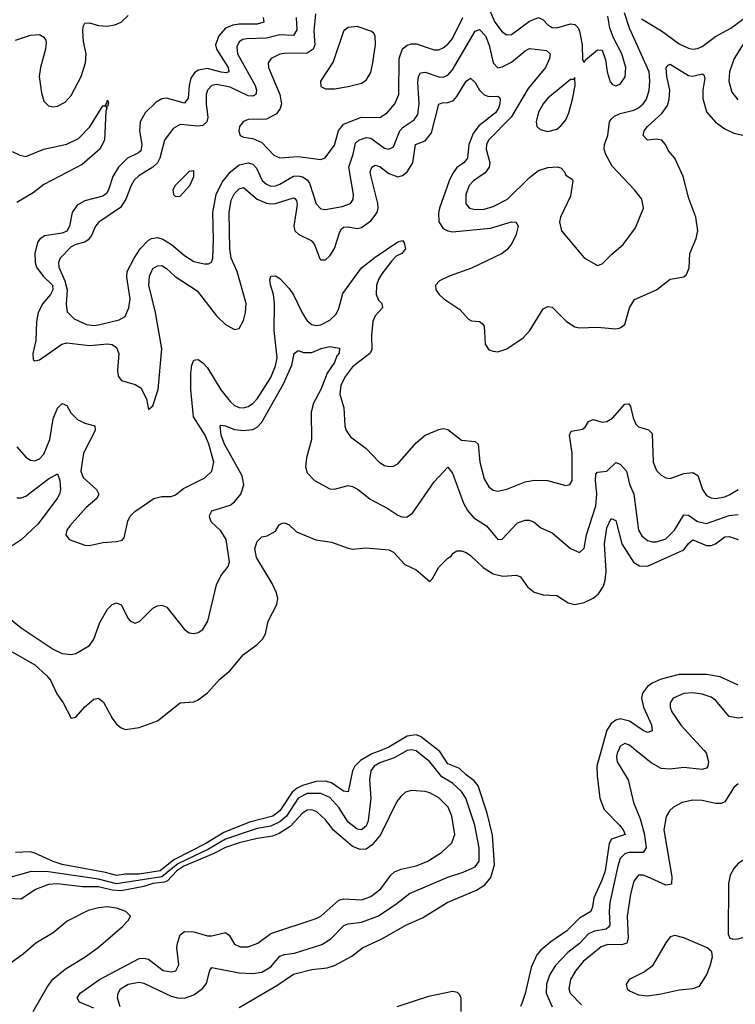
# Model space of a CAD drawing. Header units: inches. Extents: x 1843162 to 1959474, y 907081 to 1016326.
# Tile 385 of 656: x 1900363 to 1903517, y 958881 to 963220. Entities that reach past the tile are written whole.
import ezdxf

# ---------------------------------------------------------------- set-up
doc = ezdxf.new("R2010")
doc.units = ezdxf.units.IN
doc.header["$MEASUREMENT"] = 0
doc.layers.add('B9905', color=7, linetype='Continuous')
doc.layers.add('B9906', color=7, linetype='Continuous')

msp = doc.modelspace()

# ---------------------------------------------------------------- linework, layer by layer
at = {"layer": 'B9905', "color": 5}
for points, elevation in [([(1902072.6, 960000), (1902070, 959999.5), (1902012.9, 959967.1), (1901950, 959945.6), (1901925, 959930), (1901910.7, 959910), (1901904.6, 959870), (1901911.2, 959790), (1901899.3, 959690), (1901890, 959666.4), (1901870, 959650.5), (1901850, 959652.8), (1901810, 959683.2), (1901770, 959748.9), (1901730, 959792.2), (1901690, 959810.8), (1901630, 959810.6), (1901589.7, 959790.3), (1901538.2, 959710), (1901510, 959684.8), (1901470, 959666.1), (1901410, 959656.3), (1901270, 959608.4), (1901194.7, 959565.3), (1901060.5, 959499.5), (1900990, 959442.3), (1900790, 959412.2), (1900710, 959432.9), (1900490, 959465.5), (1900412.9, 959467.1), (1900288.7, 959431.3)], 460), ([(1901954.5, 960000), (1901915.2, 959984.8), (1901864.4, 959955.6), (1901839.3, 959930), (1901830.4, 959910), (1901810, 959816.9), (1901790, 959820.5), (1901737.5, 959857.5), (1901710, 959864.2), (1901670, 959862.4), (1901610, 959845.3), (1901585.8, 959834.2), (1901564.1, 959815.9), (1901510, 959734.3), (1901477.9, 959710), (1901376.4, 959683.6), (1901262, 959638), (1901183.7, 959590), (1901042, 959518), (1900981.5, 959470), (1900890, 959455.3), (1900830, 959454.8), (1900790, 959448.3), (1900741.6, 959461.6), (1900550, 959497.9), (1900510.6, 959510), (1900430, 959547.8), (1900410, 959552.8), (1900344, 959550)], 440), ([(1900805.4, 958870), (1900793.8, 958910), (1900797, 958930), (1900807.4, 958950), (1900841.3, 958970), (1900890, 958978.8), (1900910, 958974), (1901030, 958917.7), (1901059.1, 958910), (1901090, 958908.8), (1901130, 958922.9), (1901169.3, 958950.7), (1901186.8, 958973.2), (1901201.4, 959030), (1901210, 959042.6), (1901330, 959020.1), (1901390, 959017.3), (1901430, 959023.1), (1901470, 959046.1), (1901510, 959093.6), (1901530, 959100.8), (1901573.7, 959106.3), (1901695.1, 959144.9), (1901734.6, 959170), (1901791.1, 959228.9), (1901810, 959235.6), (1901870, 959242.9), (1901941.8, 959270), (1902019.7, 959320.3), (1902081, 959370), (1902250, 959442), (1902317.2, 959462.8), (1902370, 959486.9), (1902387.5, 959512.5), (1902387.6, 959570), (1902368.8, 959670), (1902329.1, 959790), (1902310, 959819.1), (1902270, 959855.1), (1902224, 959884), (1902171, 959950), (1902110, 959998.5), (1902103.6, 960000)], 460), ([(1901330, 958867.7), (1901496.4, 958963.6), (1901570, 959013.2), (1901650, 959034.7), (1901718.4, 959041.6), (1901750, 959052.3), (1901826.6, 959093.4), (1901873.5, 959130), (1901958.5, 959170), (1902065.1, 959230), (1902137.5, 959262.5), (1902246.4, 959330), (1902376.2, 959383.8), (1902412.6, 959407.4), (1902440, 959440), (1902455.6, 959495.6), (1902446.6, 959626.6), (1902422.8, 959722.8), (1902383.5, 959843.5), (1902365.8, 959865.8), (1902330, 959892.2), (1902300.9, 959920.9), (1902250, 959941.6), (1902214.9, 959994.9), (1902208.5, 960000)], 440), ([(1902925.9, 960000), (1902906.5, 959930), (1902907.3, 959887.3), (1902919, 959790), (1902939.4, 959739.4), (1903007, 959670), (1903023.2, 959650), (1903030.8, 959630), (1902971.6, 959608.4), (1902960.3, 959590), (1902942.6, 959470), (1902930, 959430.6), (1902892.8, 959350), (1902887, 959310), (1902879.4, 959290), (1902830, 959260.2), (1902775, 959205), (1902704, 959156), (1902660, 959120), (1902641.5, 959098.5), (1902617.4, 959042.6), (1902590.9, 958929.1), (1902575.3, 958884.7), (1902570, 958872)], 440), ([(1903001.3, 960000), (1902996.8, 959990), (1902993.7, 959970), (1902996.8, 959950), (1903044, 959870), (1903067.8, 959770), (1903098.1, 959698.1), (1903115.1, 959635.1), (1903124, 959570), (1903110.5, 959549.5), (1903047.2, 959550), (1903030, 959544.4), (1903010, 959523.7), (1902998.5, 959490), (1902964.4, 959330), (1902960.5, 959290), (1902963.8, 959230), (1902958.6, 959221.4), (1902947.1, 959212.9), (1902896.3, 959203.7), (1902870, 959191.2), (1902830, 959149.4), (1902779.2, 959110), (1902722.9, 959050), (1902698.5, 959010), (1902684.2, 958970), (1902683.6, 958930), (1902709.7, 958869.7)], 460), ([(1903379.2, 960000), (1903388.4, 959990), (1903398.2, 959950), (1903395.2, 959930), (1903390, 959922), (1903370, 959916.2), (1903290, 959924.6), (1903230, 959917.7), (1903190, 959921), (1903145.5, 959945.5), (1903078.7, 960000)], 460), ([(1900690, 958864.6), (1900627.1, 958890), (1900615.8, 958910), (1900629.9, 958930), (1900714.7, 958990), (1900890, 959082.9), (1900910, 959084.7), (1900930, 959080.3), (1900995.3, 959030), (1901030, 959023.7), (1901051, 959029), (1901064.7, 959055.3), (1901055.8, 959130), (1901058.9, 959150), (1901070, 959186.7), (1901090, 959202), (1901130, 959200.9), (1901190, 959183), (1901210, 959182.3), (1901270, 959198), (1901286, 959186), (1901310, 959146.2), (1901335, 959135), (1901370, 959134.3), (1901412.3, 959150), (1901470, 959193.1), (1901670, 959259.6), (1901690, 959270.2), (1901770, 959339.4), (1901790, 959345.6), (1901870, 959341.4), (1901910, 959356.2), (1901954.1, 959390), (1901998.2, 959450), (1902014.8, 959465.2), (1902043.6, 959476.4), (1902110, 959490.8), (1902158.5, 959510), (1902222, 959550), (1902267.3, 959592.7), (1902280.5, 959630), (1902267.7, 959710), (1902251.1, 959750), (1902210, 959791.2), (1902170, 959812.8), (1902150, 959818.3), (1902090, 959824.1), (1902063.6, 959816.4), (1902042.5, 959797.5), (1902025.8, 959774.2), (1901952.7, 959627.3), (1901916.6, 959583.4), (1901890, 959564.9), (1901862.9, 959562.9), (1901830, 959576.4), (1901746.9, 959646.9), (1901710, 959694.2), (1901671.8, 959730), (1901650, 959738.3), (1901630, 959737), (1901610, 959724.1), (1901554.7, 959665.3), (1901506.7, 959633.3), (1901477.8, 959622.2), (1901410, 959611.8), (1901330, 959592.4), (1901270, 959572.3), (1901216.1, 959543.9), (1901086, 959490), (1901055.7, 959470), (1901014.8, 959425.2), (1901001.2, 959418.8), (1900950, 959413.3), (1900910, 959400.7), (1900810, 959380.8), (1900770, 959384.3), (1900710, 959399.1), (1900639.4, 959399.4), (1900530, 959412), (1900490, 959409.2), (1900432.9, 959387.1), (1900370, 959344), (1900310, 959346.9)], 480), ([(1903530, 959852.8), (1903510, 959836.3), (1903470, 959773.7), (1903454.4, 959765.6), (1903430, 959766.3), (1903370, 959779.9), (1903330, 959780.6), (1903282.4, 959770), (1903244, 959750), (1903226.9, 959733.1), (1903211.8, 959708.2), (1903202.1, 959650), (1903236.9, 959443.1), (1903236.1, 959410), (1903210, 959406.1), (1903130, 959443.6), (1903110, 959450.5), (1903090, 959449.8), (1903070, 959424.2), (1903054.2, 959365.8), (1903040.4, 959270), (1903045.3, 959174.7), (1903038.1, 959150), (1903017.2, 959142.8), (1902955.1, 959144.9), (1902925.6, 959134.4), (1902846.5, 959070), (1902814.3, 959030), (1902790.1, 958990), (1902783.4, 958950), (1902788.9, 958930), (1902838.6, 958878.6)], 480), ([(1900422.6, 958850), (1900483.8, 958956.2), (1900508.8, 958991.2), (1900563.8, 959036.2), (1900651.9, 959090), (1900708.4, 959131.6), (1900816.1, 959223.9), (1900841.4, 959250), (1900850.7, 959270), (1900831.1, 959290), (1900790, 959304.9), (1900750, 959311.2), (1900710, 959306.8), (1900664.8, 959295.2), (1900571.9, 959248.1), (1900510, 959196.7), (1900433.8, 959150), (1900378.2, 959101.8), (1900310, 959053.2)], 520), ([(1902308.7, 958850), (1902308.8, 958908.8), (1902302.9, 958922.9), (1902292.8, 958932.8), (1902270, 958937.2), (1902164, 958916), (1902024.6, 958870)], 440)]:
    msp.add_lwpolyline(points, dxfattribs=dict(at, elevation=elevation))
at = {"layer": 'B9905', "color": 5, "elevation": 520}
for points in [[(1903650, 959539.2), (1903622.7, 959537.3), (1903590, 959532), (1903550, 959514.6), (1903530, 959501.4), (1903510, 959479.7), (1903494.2, 959450), (1903487.1, 959412.9), (1903486, 959190), (1903493.3, 959173.3), (1903508, 959168), (1903530, 959169.3), (1903590, 959186.6), (1903631.6, 959210), (1903683.9, 959250), (1903710, 959282.9), (1903750, 959350.2), (1903791.6, 959450), (1903792.1, 959470), (1903784.5, 959484.5), (1903752.8, 959510), (1903690, 959533.4)], [(1903250, 959183.7), (1903230, 959178.2), (1903210, 959152.6), (1903150.1, 959049.9), (1903116.3, 959023.7), (1903048.9, 958990), (1903036.5, 958970), (1903040.3, 958950), (1903050, 958940.3), (1903090, 958922.7), (1903130, 958918), (1903190, 958927.2), (1903270, 958944.6), (1903330, 958950.8), (1903358.3, 958961.7), (1903390, 959009.1), (1903406.1, 959050), (1903416.5, 959090), (1903413, 959113), (1903393, 959130), (1903290, 959174.3)]]:
    msp.add_lwpolyline(points, close=True, dxfattribs=at)
at = {"layer": 'B9906', "color": 5}
for points, elevation in [([(1902422, 963290), (1902457.4, 963210), (1902490, 963167.1), (1902510, 963153.6), (1902530, 963155.8), (1902610, 963213.8), (1902650, 963229.5), (1902670, 963219.7), (1902690, 963198), (1902710, 963186.2), (1902730, 963184.7), (1902790, 963201.9), (1902810, 963199.4), (1902824.2, 963184.2), (1902830.2, 963170), (1902842.3, 963110), (1902843.8, 963043.8), (1902850, 963031.3), (1902856.2, 963043.8), (1902910, 963087.3), (1902930, 963086), (1902944.2, 963044.2), (1902952, 962990), (1902965.9, 962945.9), (1902974.9, 962934.9), (1902990, 962929.1), (1903010, 962936.9), (1903031, 962969), (1903033.9, 963010), (1903016.5, 963070), (1902980.2, 963140.2), (1902963.5, 963183.5), (1902955.7, 963235.7)], 560), ([(1901581.7, 963230), (1901584.1, 963175.9), (1901570, 963150.5), (1901510, 963153.7), (1901450, 963139.4), (1901363.5, 963136.5), (1901346.9, 963133.1), (1901330, 963122.5), (1901319.7, 963100.3), (1901323.6, 963070), (1901400.3, 962930), (1901407.1, 962910), (1901403.5, 962890), (1901390, 962883.1), (1901370, 962884.2), (1901290, 962923.7), (1901230, 962934.3), (1901209.3, 962930), (1901190.8, 962910), (1901185.3, 962890), (1901184.4, 962850), (1901192, 962790), (1901187.1, 962770), (1901170, 962754.8), (1901150, 962751.6), (1901070, 962759.2), (1901039.2, 962740.8), (1901000.5, 962690), (1900980.6, 962610), (1900970.1, 962590), (1900949.5, 962570.5), (1900887.6, 962532.4), (1900867.5, 962512.5), (1900854.5, 962490), (1900831.2, 962428.8), (1900807.7, 962392.3), (1900712.2, 962327.8), (1900697, 962310), (1900679, 962270), (1900664.6, 962250), (1900650, 962239.3), (1900610, 962229.9), (1900590, 962219.9), (1900541.4, 962170), (1900533.7, 962150), (1900535.1, 962130), (1900562.1, 962070), (1900572.8, 962030), (1900567.3, 961967.3), (1900572.4, 961932.4), (1900602.6, 961902.6), (1900656.8, 961876.8), (1900690, 961873.3), (1900710, 961876.3), (1900802, 961898), (1900827.8, 961912.2), (1900843.4, 961950), (1900850.5, 961989.5), (1900834.6, 962085.4), (1900836.5, 962110), (1900867.6, 962170), (1900894.4, 962210), (1900930, 962248.2), (1900944, 962256), (1900970, 962260.6), (1900993.6, 962253.6), (1901032.7, 962230), (1901090, 962180.9), (1901130, 962154.8), (1901176.2, 962143.8), (1901195.2, 962144.8), (1901208.6, 962151.4), (1901214.6, 962170), (1901217.1, 962250), (1901213.5, 962370), (1901228.3, 962450), (1901255.8, 962504.2), (1901292.5, 962550), (1901330, 962580.7), (1901369.2, 962589.2), (1901390, 962584.2), (1901406.2, 962566.2), (1901432.2, 962512.2), (1901450, 962495.1), (1901470, 962487.3), (1901490, 962488.3), (1901510, 962495.7), (1901570, 962530.1), (1901590, 962532.8), (1901610, 962528.5), (1901630, 962514.5), (1901640.2, 962500.2), (1901670, 962408.5), (1901690, 962386.2), (1901710, 962384.6), (1901783.6, 962396.4), (1901821.1, 962410), (1901832.7, 962427.3), (1901834.2, 962450), (1901813.2, 962570), (1901832.5, 962627.5), (1901843.1, 962676.9), (1901857.3, 962690), (1901890, 962700.6), (1901910, 962698), (1901970, 962654), (1901990.5, 962649.5), (1902010, 962659.6), (1902037.7, 962730), (1902053.1, 962746.9), (1902100.8, 962779.2), (1902117.5, 962802.5), (1902123.8, 962850), (1902117.1, 962942.9), (1902120.7, 962970), (1902130, 962986.2), (1902150, 962988.9), (1902210, 962969.1), (1902230, 962967.5), (1902250, 962976.6), (1902270, 962999.8), (1902369.6, 963170.4), (1902390, 963177), (1902416.4, 963150), (1902432.1, 963107.9), (1902450, 963030.3), (1902470, 963008.8), (1902490, 963012.5), (1902530, 963033.6), (1902590, 963083.9), (1902610, 963093.5), (1902685, 963085), (1902700.7, 963070), (1902698.4, 963050), (1902680.6, 963010), (1902603.3, 962916.7), (1902528.5, 962791.5), (1902429.6, 962690), (1902420.6, 962670), (1902418.1, 962650), (1902435, 962590), (1902432.5, 962570), (1902413.8, 962546.2), (1902362.3, 962510), (1902344.4, 962490), (1902328.9, 962450), (1902328.9, 962408.9), (1902345.3, 962390), (1902370, 962383.7), (1902410, 962385.8), (1902450, 962396.6), (1902512.2, 962430), (1902610, 962524.3), (1902650, 962556), (1902690, 962569.4), (1902731.9, 962571.9), (1902748.1, 962568.1), (1902763.7, 962550), (1902770, 962534.8), (1902798, 962518), (1902800.7, 962510), (1902790, 962442.7), (1902745.7, 962350), (1902742, 962330), (1902750.4, 962290), (1902850, 962170.5), (1902910, 962137.3), (1902930, 962144), (1902972.4, 962187.6), (1903022.9, 962230), (1903076.8, 962303.2), (1903112.4, 962390), (1903104.2, 962430), (1903073, 962470), (1902974.7, 962574.7), (1902945.6, 962625.6), (1902939.4, 962650), (1902940.7, 962670), (1902955, 962710), (1902962.9, 962770), (1902970, 962781.5), (1902984.9, 962795.1), (1903010, 962807.1), (1903070, 962821.6), (1903090, 962832.6), (1903110.6, 962850), (1903124.9, 962870), (1903137.5, 962910), (1903140.4, 962950), (1903136.7, 962990), (1903050, 963183.1), (1903028.4, 963250)], 540), ([(1901666.4, 963246.4), (1901659.4, 963170), (1901663.3, 963110), (1901656.3, 963090), (1901630, 963072.9), (1901530, 963072.1), (1901510, 963068.4), (1901470.8, 963049.2), (1901458.4, 963030), (1901459, 963010), (1901510.1, 962890), (1901517.4, 962850), (1901511.3, 962828.7), (1901494.7, 962805.3), (1901450, 962781.8), (1901370, 962780.3), (1901348.6, 962771.4), (1901332.2, 962750), (1901328.8, 962728.8), (1901334, 962710), (1901350, 962702.6), (1901390, 962697.2), (1901430, 962679.8), (1901483.4, 962623.4), (1901510, 962611.8), (1901590, 962617.6), (1901690, 962603.8), (1901708.6, 962611.4), (1901750, 962668), (1901768.4, 962730), (1901790, 962759.8), (1901870, 962791), (1901950, 962790.1), (1901982.8, 962810), (1902016.5, 962850), (1902033.6, 962890), (1902034.9, 963050), (1902050, 963091.7), (1902070, 963108.8), (1902090, 963114.6), (1902110, 963114.6), (1902190, 963087.1), (1902210, 963087.5), (1902230, 963095.7), (1902250, 963112.4), (1902270, 963138.2), (1902316.5, 963230)], 560), ([(1900344.9, 963130), (1900410, 963151.7), (1900450, 963154.9), (1900470, 963143.5), (1900478.6, 963130), (1900479.5, 963119.5), (1900476.8, 963090), (1900454, 963010), (1900449.1, 962970), (1900458.7, 962898.7), (1900470, 962861.3), (1900490, 962841.1), (1900510, 962837.1), (1900530, 962839.8), (1900563.2, 962856.8), (1900590, 962886.4), (1900633.7, 962970), (1900653.3, 963030), (1900655.6, 963070), (1900644.3, 963124.3), (1900640.8, 963170), (1900642.4, 963190), (1900650, 963205.7), (1900670, 963206.8), (1900710, 963194.4), (1900748.1, 963191.9), (1900782.7, 963197.3), (1900810, 963210.2), (1900840.9, 963239.1)], 520), ([(1901436, 963230), (1901438.5, 963210), (1901410, 963201.4), (1901330, 963201.2), (1901303, 963197), (1901270, 963182.6), (1901239.9, 963150), (1901225.3, 963110), (1901229.7, 963090), (1901281.7, 963010), (1901284.6, 962990), (1901273.4, 962986.6), (1901250.4, 962989.6), (1901190, 963005.6), (1901150, 962998.3), (1901133.2, 962986.8), (1901117.5, 962962.5), (1901109.4, 962930.6), (1901105.7, 962874.3), (1901090, 962852.7), (1901010, 962875), (1900990, 962871.9), (1900963.7, 962856.3), (1900915.8, 962810), (1900893.4, 962770), (1900891.1, 962730), (1900901.3, 962670), (1900896.9, 962643.1), (1900887, 962633), (1900838.6, 962610), (1900798, 962570), (1900773.7, 962530), (1900754.6, 962470), (1900745, 962455), (1900730, 962442.7), (1900650, 962422.5), (1900616.9, 962403.1), (1900593.9, 962370), (1900582.7, 962310), (1900570, 962288.6), (1900550, 962279.5), (1900472.1, 962267.9), (1900450, 962252.4), (1900441.8, 962238.2), (1900429.3, 962190), (1900431.3, 962150), (1900437.3, 962130), (1900465.7, 962090), (1900507.5, 962050), (1900509.7, 962030), (1900499.4, 962010), (1900465.1, 961970), (1900444.9, 961930), (1900436.8, 961890), (1900433.8, 961806.2), (1900421.1, 961750), (1900422.8, 961722.8), (1900430, 961716.4), (1900450, 961720.9), (1900549.2, 961790.8), (1900570, 961796.9), (1900670, 961785.1), (1900750, 961792.3), (1900770, 961789.4), (1900790, 961775.2), (1900799.8, 961750), (1900793.7, 961673.7), (1900796.3, 961650), (1900811.8, 961630), (1900872.6, 961612.6), (1900897.3, 961597.3), (1900921.5, 961550), (1900930, 961502), (1900950, 961518), (1900973.6, 961590), (1900989, 961770), (1900962.1, 961930), (1900932.6, 962050), (1900934.4, 962090), (1900950, 962123.2), (1900970, 962135.9), (1900990, 962137.3), (1901010, 962124.6), (1901048.7, 962088.7), (1901145.2, 962025.2), (1901230, 961915.3), (1901270, 961876.5), (1901310, 961854.7), (1901330, 961859.6), (1901350, 961894.4), (1901358.6, 961930), (1901361.5, 961970), (1901320.7, 962110), (1901295.2, 962170), (1901288.7, 962210), (1901285.7, 962370), (1901295.3, 962424.7), (1901310, 962454.8), (1901330, 962475.5), (1901350, 962481.6), (1901410, 962430), (1901450, 962411.5), (1901470, 962408.3), (1901490, 962410.1), (1901570, 962436), (1901573.9, 962433.9), (1901582.9, 962422.9), (1901586.4, 962406.4), (1901570.7, 962310.7), (1901575.9, 962290), (1901593.3, 962273.3), (1901647.4, 962247.4), (1901662.8, 962230), (1901686.4, 962166.4), (1901690, 962162.3), (1901710, 962161.5), (1901730, 962179.7), (1901750, 962211.3), (1901773.9, 962286.1), (1901781.6, 962298.4), (1901790, 962305.7), (1901810, 962307.5), (1901850, 962300.5), (1901870, 962304), (1901910, 962333.4), (1901938, 962370), (1901943.2, 962390), (1901942, 962410), (1901910, 962533.2), (1901908.1, 962550), (1901915.5, 962570), (1901930, 962579.8), (1901950, 962574), (1901990, 962542.9), (1902030, 962528.4), (1902050, 962533.7), (1902069.9, 962550.1), (1902095.8, 962590), (1902107.9, 962670), (1902150, 962686.5), (1902177.8, 962722.2), (1902210, 962847.6), (1902225.3, 962854.7), (1902250, 962855.1), (1902275.4, 962864.6), (1902290, 962881.6), (1902330, 962950.2), (1902350, 962963.1), (1902370, 962943.7), (1902389.1, 962909.1), (1902409.6, 962889.6), (1902430, 962882.5), (1902470, 962883.7), (1902477.6, 962877.6), (1902480.9, 962870), (1902478.6, 962850), (1902472.8, 962830), (1902459.5, 962810), (1902386.9, 962753.1), (1902361.4, 962718.6), (1902342.4, 962670), (1902337.2, 962610), (1902320.1, 962590), (1902290, 962568.4), (1902270, 962541.2), (1902256.3, 962510), (1902213.3, 962390), (1902208.4, 962368.4), (1902210.1, 962330), (1902230, 962299.8), (1902249.7, 962289.7), (1902270, 962286.2), (1902438, 962302), (1902530, 962329.1), (1902550, 962328.2), (1902559.1, 962310), (1902550.1, 962270), (1902529.6, 962230), (1902510, 962206.1), (1902490, 962190.4), (1902354.7, 962125.3), (1902256.1, 962090), (1902213.6, 962070), (1902195, 962050), (1902197.5, 962030), (1902212, 962010), (1902232.2, 961990), (1902303, 961943), (1902340.6, 961900.6), (1902353.8, 961893.8), (1902390, 961890.3), (1902401.6, 961881.6), (1902410.2, 961870), (1902413.8, 961790), (1902430, 961765.7), (1902450, 961758.9), (1902470, 961756.9), (1902510, 961770.2), (1902582.4, 961817.6), (1902611.7, 961850), (1902670, 961946.5), (1902690, 961956.9), (1902710, 961953.4), (1902772.7, 961890), (1902810, 961867.2), (1902830, 961862.2), (1902910, 961865.7), (1902990, 961858.3), (1903010, 961862), (1903030, 961877.6), (1903049.9, 961950.1), (1903072.1, 961987.9), (1903169.8, 962030.2), (1903230, 962077.1), (1903290, 962087.7), (1903302, 962098), (1903313.4, 962126.6), (1903316.9, 962190), (1903344.1, 962255.9), (1903350.9, 962290), (1903342.4, 962350), (1903312.4, 962432.4), (1903287.2, 962530), (1903250.6, 962610), (1903222.7, 962642.7), (1903209.8, 962670), (1903193.7, 962690), (1903170, 962694), (1903130, 962689.9), (1903110.8, 962710), (1903114.6, 962730), (1903129.1, 962750), (1903193.5, 962806.5), (1903217.9, 962842.1), (1903225.7, 962870), (1903228.5, 962910), (1903214.3, 962970), (1903212.4, 963007.6), (1903220.2, 963019.8), (1903230, 963024.7), (1903310, 962973.8), (1903330, 962971.3), (1903370, 962981.2), (1903378.1, 962978.1), (1903383, 962963), (1903373.9, 962910), (1903373.5, 962873.5), (1903390, 962814.3), (1903430, 962768.2), (1903470, 962739.8), (1903510, 962720.8), (1903610, 962698)], 520), ([(1903103.6, 963223.6), (1903191.7, 963171.7), (1903270, 963113.5), (1903310, 963094.4), (1903330, 963090.8), (1903350, 963093.3), (1903370, 963102.1), (1903430, 963145.7), (1903497.4, 963182.6), (1903570, 963237.6)], 540), ([(1903572.9, 963147.1), (1903511.3, 963050), (1903491.5, 962990), (1903488.9, 962948.9), (1903501, 962901), (1903527.4, 962867.4)], 540), ([(1900330, 962639.7), (1900363.5, 962623.5), (1900390, 962616.8), (1900470, 962649.7), (1900570, 962671.4), (1900622.8, 962697.2), (1900671.5, 962748.5), (1900730, 962840.8), (1900739.2, 962840.8), (1900747.4, 962852.6), (1900750, 962866), (1900753.9, 962853.9), (1900750, 962837.2), (1900742.8, 962837.2), (1900746.7, 962830), (1900742.3, 962817.7), (1900736.7, 962690), (1900715.5, 962650), (1900637.9, 962582.1), (1900470, 962494.4), (1900422.1, 962457.9), (1900350, 962415.3)], 480), ([(1900350, 961337.5), (1900390, 961293), (1900410, 961279.7), (1900430, 961276.9), (1900450, 961285.6), (1900470, 961306.2), (1900496.5, 961370), (1900510, 961461.7), (1900530, 961508), (1900550, 961529), (1900570, 961520.3), (1900587.9, 961487.9), (1900618.1, 961458.1), (1900650, 961442.3), (1900694.3, 961430), (1900695.9, 961410), (1900644.1, 961310), (1900632.5, 961230), (1900643.1, 961203.1), (1900702, 961150), (1900711.2, 961130), (1900702.2, 961110), (1900655.2, 961070), (1900584, 960990), (1900570.3, 960970), (1900566.7, 960950), (1900580.7, 960930), (1900650, 960904.9), (1900670, 960903.7), (1900730, 960916.5), (1900790, 960920.3), (1900813.9, 960926.1), (1900823, 960937), (1900838.9, 961010), (1900850, 961032.9), (1900870, 961052.4), (1900954, 961110), (1900990, 961119.3), (1901030, 961118.8), (1901050, 961127.1), (1901085.5, 961154.5), (1901179.2, 961200.8), (1901209.8, 961230), (1901218.6, 961270), (1901197.1, 961350), (1901180.1, 961390), (1901128.9, 961470), (1901117.4, 961590), (1901116.9, 961663.1), (1901122, 961698), (1901130, 961719.5), (1901138.2, 961721.8), (1901150, 961723.2), (1901170, 961708.4), (1901190, 961685.5), (1901249.5, 961589.5), (1901290, 961537.4), (1901310, 961520.4), (1901330, 961511.7), (1901350, 961510.1), (1901370, 961515.3), (1901390, 961528.9), (1901409.3, 961550), (1901470, 961643.9), (1901490, 961694.2), (1901497.9, 961730), (1901485.2, 961850), (1901486.3, 961970), (1901481.4, 962010), (1901468.2, 962051.8), (1901465.7, 962074.3), (1901469.9, 962090.1), (1901490, 962091.6), (1901510, 962079.3), (1901550, 962035.8), (1901570, 962007.8), (1901607.8, 961927.8), (1901630, 961892.9), (1901650, 961877), (1901670, 961872.4), (1901690, 961876.1), (1901730, 961896.1), (1901758.1, 961921.9), (1901770, 961948), (1901786.8, 962013.2), (1901870, 962126.8), (1901930, 962173.8), (1902030, 962240.7), (1902050, 962247), (1902056.9, 962236.9), (1902063.2, 962210), (1902046.5, 962190), (1902022.3, 962177.7), (1902002.7, 962157.3), (1901959.2, 962100.8), (1901944, 962076), (1901935.4, 962050), (1901933.3, 962010), (1901944.8, 961984.8), (1901959, 961970), (1901961.6, 961950), (1901930, 961916), (1901919.9, 961890), (1901913.5, 961830), (1901914.7, 961765.3), (1901906.1, 961750), (1901829.2, 961690), (1901798.5, 961650), (1901777.7, 961610), (1901774.6, 961570), (1901791.6, 961510), (1901795.6, 961430), (1901801.6, 961410), (1901821.6, 961381.6), (1901890.3, 961330), (1901947.4, 961270), (1901970, 961256.1), (1901990, 961251.4), (1902010, 961252.6), (1902030, 961263.2), (1902110, 961354.9), (1902149.9, 961390.1), (1902210, 961414.6), (1902230, 961419.1), (1902250, 961414.3), (1902310, 961367), (1902370, 961360.9), (1902383.8, 961350), (1902390.7, 961270.7), (1902410, 961196.4), (1902430, 961161.5), (1902450, 961146.7), (1902470, 961143.2), (1902510, 961151.3), (1902590, 961183), (1902631.7, 961191.7), (1902689.5, 961189.5), (1902770, 961167.4), (1902788, 961172), (1902798.3, 961190), (1902797.1, 961310), (1902786.5, 961390), (1902792.9, 961407.1), (1902843.8, 961416.2), (1902854.7, 961425.3), (1902870, 961450.2), (1902890, 961458.9), (1902930, 961446.7), (1902950, 961449), (1902975.2, 961464.8), (1903030, 961526.5), (1903047.6, 961527.6), (1903055, 961515), (1903065.9, 961465.9), (1903077.7, 961437.7), (1903090, 961426), (1903133.6, 961413.6), (1903150, 961397.1), (1903155.3, 961270), (1903170, 961233.8), (1903190, 961213.5), (1903210, 961201), (1903230, 961198.2), (1903290, 961221.1), (1903330, 961224.7), (1903351.2, 961211.2), (1903372.2, 961150), (1903390, 961123.2), (1903410, 961113.6), (1903430, 961110.7), (1903470, 961118), (1903492.8, 961127.2), (1903530, 961149.4)], 480), ([(1900284, 960610), (1900370, 960540.2), (1900510, 960445.8), (1900550, 960426.5), (1900590, 960422.7), (1900610, 960427.6), (1900670, 960462), (1900689.8, 960490), (1900716.1, 960563.9), (1900750, 960622.6), (1900770, 960643.6), (1900790, 960650.2), (1900810, 960641.3), (1900841.2, 960581.2), (1900850, 960570.6), (1900870, 960560.5), (1900891.1, 960568.9), (1900950, 960626.4), (1900970, 960637.6), (1900990, 960640.4), (1901011.4, 960631.4), (1901090, 960533.4), (1901110, 960518), (1901130, 960514.9), (1901150, 960520.4), (1901170, 960533.4), (1901191.6, 960570), (1901229.6, 960730), (1901249.6, 960770), (1901281.6, 960810), (1901288.2, 960831.8), (1901272.9, 960930), (1901250, 960967.3), (1901207.2, 961007.2), (1901199, 961030), (1901201, 961039), (1901210, 961055.5), (1901290, 961081.5), (1901310, 961095), (1901337, 961130), (1901350.4, 961170), (1901343.1, 961210), (1901265.7, 961350), (1901251.3, 961390), (1901246.9, 961430), (1901250, 961433.7), (1901269.8, 961430.2), (1901310, 961414.6), (1901350, 961409.5), (1901390, 961414.7), (1901410, 961424.3), (1901430, 961446.7), (1901525, 961615), (1901562, 961698), (1901573, 961750), (1901590, 961762.7), (1901614.4, 961754.4), (1901650, 961753.9), (1901691.4, 961771.4), (1901730, 961780.3), (1901772.8, 961772.8), (1901770.4, 961750.4), (1901761.1, 961738.9), (1901750.1, 961710), (1901718.1, 961661.9), (1901690.5, 961590), (1901657.1, 961530), (1901646.9, 961490), (1901649.5, 961370), (1901627.4, 961290), (1901622, 961250), (1901630, 961223.1), (1901662, 961190), (1901730, 961152.6), (1901750, 961151.5), (1901810, 961166.9), (1901830, 961162.8), (1901854.6, 961150), (1901907.8, 961107.8), (1901985.7, 961065.7), (1902030, 961036.2), (1902050, 961028.3), (1902070, 961029.2), (1902093.8, 961046.2), (1902190, 961184.4), (1902250, 961247.7), (1902270, 961222), (1902318.7, 961090), (1902336.9, 961056.9), (1902364.9, 961024.9), (1902420.2, 960990), (1902470, 960928.9), (1902490, 960930.3), (1902557.2, 961002.8), (1902590, 961015.2), (1902610, 961014.3), (1902630, 961005.3), (1902660.4, 960980.4), (1902710, 960958.9), (1902790, 960890.3), (1902830, 960872.7), (1902850, 960891), (1902861.5, 960950), (1902902.5, 961077.5), (1902906.7, 961130), (1902900.7, 961190), (1902902.4, 961217.6), (1902910, 961226.3), (1902950, 961231), (1902990, 961269), (1903010, 961261.6), (1903037.7, 961230), (1903050, 961172.7), (1903070.1, 961130), (1903090.1, 960970), (1903105.1, 960945.1), (1903130, 960925.3), (1903150, 960918.9), (1903170, 960918.6), (1903210, 960932.6), (1903248.1, 960970), (1903290, 961037.7), (1903310, 961037), (1903350, 961009.6), (1903390, 961000.4), (1903490, 961035.2), (1903530, 961040.1)], 460), ([(1900350, 961112.5), (1900370, 961113.1), (1900390, 961121.1), (1900490, 961197.6), (1900530, 961219.3), (1900540.2, 961190), (1900543.5, 961150), (1900538.9, 961130), (1900527.5, 961110), (1900442.6, 960997.4), (1900370, 960928.1), (1900330, 960901.7)], 460), ([(1900320.2, 960440.2), (1900430, 960376.7), (1900480.8, 960330), (1900498.2, 960310), (1900526.1, 960250), (1900554.2, 960210), (1900590, 960142), (1900610, 960146.3), (1900650, 960192.6), (1900690, 960226.3), (1900710, 960230.3), (1900732.9, 960212.9), (1900770, 960142), (1900790, 960116), (1900810, 960099.6), (1900830, 960092.6), (1900890, 960100.8), (1900969.8, 960130.2), (1901070, 960210.4), (1901130, 960214.6), (1901150, 960223.1), (1901190, 960254.3), (1901245.5, 960314.5), (1901289.2, 960350.8), (1901350, 960422.7), (1901410, 960466.5), (1901433.3, 960490), (1901446.5, 960513.5), (1901457.8, 960570), (1901496.8, 960643.2), (1901500.3, 960670), (1901495.2, 960695.2), (1901476.3, 960736.3), (1901406.2, 960850), (1901399, 960890), (1901410, 960921.3), (1901430, 960941.6), (1901453.6, 960946.4), (1901490, 960966.8), (1901506, 960994), (1901519, 961001), (1901530, 961002.8), (1901550, 960994.8), (1901583.2, 960963.2), (1901667.6, 960927.6), (1901737.1, 960917.1), (1901810, 960891.8), (1901830, 960887.4), (1901890, 960893.1), (1901990, 960884.4), (1902010, 960874.4), (1902059.7, 960819.7), (1902110, 960795.6), (1902170, 960744), (1902182.7, 960757.3), (1902210, 960807.7), (1902250, 960846.8), (1902264.5, 960855.5), (1902273.2, 960870), (1902290, 960879.3), (1902310, 960879.6), (1902330, 960873), (1902350, 960859.2), (1902405.5, 960805.5), (1902450, 960778.6), (1902492.2, 960767.8), (1902552.4, 960772.4), (1902570, 960764.9), (1902601.3, 960721.3), (1902630, 960696.9), (1902670, 960686.2), (1902730, 960683.2), (1902779.5, 960650), (1902810, 960642.9), (1902850, 960651.9), (1902890, 960671.4), (1902914.2, 960690), (1902935.8, 960724.2), (1902943.3, 960750), (1902947.1, 960790), (1902939.7, 960910), (1902950, 960981.6), (1902970, 961021.7), (1902990, 961014), (1903017.3, 960910), (1903068.8, 960830), (1903094.1, 960814.1), (1903130, 960812.1), (1903290, 960884.2), (1903310, 960912.1), (1903330, 960927.7), (1903390, 960903.7), (1903410, 960903), (1903430, 960911), (1903470, 960941), (1903490, 960943.1), (1903529.7, 960929.7)], 440), ([(1903530, 960286.9), (1903450, 960324.6), (1903390, 960334.6), (1903270, 960334), (1903190, 960314.7), (1903150, 960296.6), (1903130, 960281.3), (1903108.2, 960251.8), (1903102.8, 960230), (1903112.9, 960190), (1903146.9, 960113.1), (1903150, 960087), (1903130, 960079), (1903110, 960087.1), (1903050, 960128.5), (1903010, 960139.3), (1902990, 960133.9), (1902970, 960119), (1902950.7, 960090), (1902925.9, 960000)], 440), ([(1903634.3, 960000), (1903637.3, 960090), (1903630, 960121.3), (1903610, 960145.6), (1903590, 960150.7), (1903530, 960142.7), (1903490, 960149.9), (1903430, 960221), (1903410, 960234.7), (1903370, 960247.9), (1903330, 960253.7), (1903290, 960250.4), (1903242.7, 960230), (1903230.2, 960210), (1903229.4, 960190), (1903236.6, 960170), (1903278.4, 960110), (1903379.2, 960000)], 460), ([(1902208.5, 960000), (1902130, 960061.6), (1902110, 960068), (1902070, 960062.2), (1901990, 960013.7), (1901954.5, 960000)], 440), ([(1902103.6, 960000), (1902090, 960003.2), (1902072.6, 960000)], 460), ([(1903078.7, 960000), (1903050, 960023.5), (1903030, 960030.6), (1903010, 960019.2), (1903001.3, 960000)], 460)]:
    msp.add_lwpolyline(points, dxfattribs=dict(at, elevation=elevation))
for points, elevation in [([(1901850, 963189.7), (1901810, 963186.6), (1901790.2, 963169.8), (1901744.7, 963035.3), (1901688.2, 962950), (1901690, 962926), (1901710, 962916.3), (1901750, 962916.4), (1901810, 962926), (1901870, 962940.3), (1901890, 962954), (1901910, 962988), (1901919.8, 963030), (1901930.8, 963110.8), (1901929.6, 963150), (1901922, 963162), (1901910, 963169.6)], 580), ([(1902810, 962966), (1902803.6, 962956.4), (1902790, 962957), (1902690, 962874), (1902669.3, 962850), (1902650, 962813.3), (1902638.9, 962770), (1902642.4, 962750), (1902656.2, 962736.2), (1902690, 962727.9), (1902730, 962738.3), (1902750, 962753.4), (1902770, 962778.4), (1902783.5, 962810), (1902799.8, 962870), (1902811.1, 962931.1)], 560), ([(1901130, 962554), (1901110, 962551.8), (1901048.7, 962490), (1901038.4, 962470), (1901040.7, 962450), (1901050, 962440.7), (1901070, 962442), (1901112.8, 962490), (1901131.1, 962530)], 560)]:
    msp.add_lwpolyline(points, close=True, dxfattribs=dict(at, elevation=elevation))

doc.saveas('drawing.dxf')
